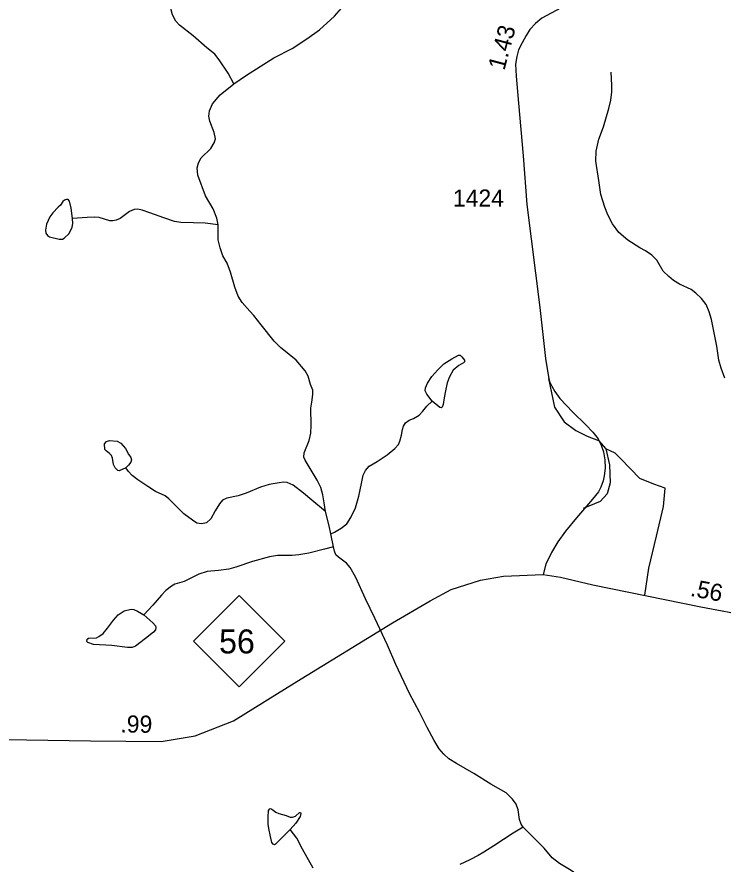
# Model space of a CAD drawing. Extents: x 2126262 to 2293712, y 749403 to 919119.
# Drawn here: x 2229493 to 2234635, y 846622 to 852796 of the extents above; entities that cross this region are included whole.
import ezdxf

# ---------------------------------------------------------------- set-up
doc = ezdxf.new("R2010")
doc.units = 0
for name, color, linetype in [('Exist Hydrographic Creek Single Shore', 7, 'Continuous'), ('Exist Hydrographic Misc Water Feature', 7, 'Continuous'), ('Exist Hydrographic Pond Under 1500 Sq Ft', 7, 'Continuous'), ('Exist Road Non-System Type 51', 7, 'Continuous'), ('Exist Road Primary NC Attributed', 7, 'Continuous'), ('Exist Road Primary NC Service Mileage Hundredths English Label', 7, 'Continuous'), ('Exist Road Primary NC Shield CELL', 7, 'Continuous'), ('Exist Road Primary NC Shield Number Label', 7, 'Continuous'), ('Exist Road Secondary Historical Relocated', 7, 'Continuous'), ('Exist Road Secondary Mileage Hundredths English Label', 7, 'Continuous'), ('Exist Road Secondary Type 51 Attributed', 7, 'Continuous'), ('Exist Road Secondary Type 51 Number Label', 7, 'Continuous')]:
    doc.layers.add(name, color=color, linetype=linetype)

msp = doc.modelspace()

# ---------------------------------------------------------------- linework, layer by layer
at = {"layer": 'Exist Hydrographic Creek Single Shore'}
msp.add_line((2231798.3, 848933.4), (2231779.2, 849029.1), dxfattribs=at)
for points in [[(2231071.5, 852306.9), (2231163.7, 852371.8), (2231364.8, 852497), (2231497.8, 852565.1), (2231603.9, 852635.6), (2231695.7, 852702.2), (2231805, 852802), (2231907.9, 852919.2), (2231982.3, 852993.7), (2232066.9, 853050.7), (2232155.6, 853091.9), (2232261.6, 853118.9), (2232399.4, 853131.1), (2232562.5, 853154.8), (2232633.8, 853169.1), (2232705, 853188.1), (2232779.4, 853208.7), (2232831.7, 853221.4)], [(2230958, 851281.6), (2230948, 851328.7), (2230922.7, 851396.8), (2230865.7, 851491.9), (2230810.2, 851642.4), (2230805.5, 851694.7), (2230815, 851732.7), (2230834, 851767.6), (2230905.3, 851837.3), (2230930.6, 851876.9), (2230938.5, 851907), (2230930.6, 851953.6), (2230898.9, 852035.9), (2230891, 852072.4), (2230895.8, 852110.4), (2230917.9, 852162.7), (2230973.3, 852227.7), (2231071.5, 852306.9)], [(2231740.7, 849190.6), (2231729.6, 849253.5), (2231721.7, 849313.7), (2231707.4, 849366), (2231680.5, 849419.8), (2231591.8, 849565.6), (2231582.3, 849587.8), (2231585.5, 849617.9), (2231620.3, 849708.2), (2231633, 849762.7), (2231636.2, 849819.7), (2231633, 849944.9), (2231640.9, 849987.7), (2231648.8, 850043.1), (2231647.3, 850074.8), (2231631.4, 850116), (2231614, 850177.8), (2231591.8, 850215.8), (2231526.9, 850295.1), (2231474.7, 850336.2), (2231413.4, 850387.4), (2231367.5, 850431.8), (2231270.9, 850552.2), (2231218.6, 850620.3), (2231188.5, 850652), (2231133.1, 850713.8), (2231104.6, 850761.3), (2231079.3, 850826.3), (2231049.2, 850935.6), (2231023.9, 851000.6), (2230992.2, 851054.4), (2230972.2, 851113.7), (2230959.6, 851172.3), (2230959.6, 851215.1), (2230958, 851281.6)], [(2231779.2, 849029.1), (2231767.6, 849086), (2231740.7, 849190.6)], [(2233179.4, 846889.6), (2233165, 846913.1), (2233152.3, 846946.3), (2233144.4, 847017.6), (2233128.6, 847057.2), (2233101.7, 847095.3), (2233055.7, 847141.2), (2232943.3, 847204.6), (2232819.8, 847282.2), (2232695.4, 847355.9), (2232638.3, 847389.2), (2232601.9, 847422.4), (2232568.7, 847462.1), (2232530.7, 847522.3), (2232481.6, 847617.3), (2232424.6, 847729.8), (2232351.7, 847864.5), (2232252, 848075.7), (2232191.8, 848216.7), (2232100, 848413.1), (2232031.9, 848554.2), (2231961.4, 848710.1), (2231920.2, 848782.9), (2231893.3, 848814.6), (2231834.7, 848857.4), (2231815.7, 848874.8), (2231804.7, 848901.8), (2231798.3, 848933.4)], [(2234069.6, 845847.3), (2234015.8, 845872.6), (2233962, 845893.2), (2233927.1, 845902.7), (2233895.5, 845905.9), (2233838.4, 845896.4), (2233798.9, 845894.8), (2233743.4, 845913.8), (2233675.4, 845966.1), (2233620.7, 846010), (2233598.6, 846046.4), (2233584.3, 846100.3), (2233563.7, 846223.9), (2233554.2, 846349), (2233557.4, 846391.8), (2233582.7, 846479), (2233578, 846509.1), (2233562.1, 846550.3), (2233528.9, 846575), (2233445, 846625.7), (2233391.1, 846668.4), (2233332.5, 846736.6), (2233179.4, 846889.6)]]:
    msp.add_lwpolyline(points, dxfattribs=at)
at = {"layer": 'Exist Hydrographic Misc Water Feature'}
for points in [[(2231071.5, 852306.9), (2231031.9, 852386.9), (2230967, 852483.5), (2230933.8, 852523.1), (2230876.8, 852570.7), (2230777, 852657.8), (2230677.2, 852735.4), (2230650.3, 852765.5), (2230626.6, 852811.5), (2230610.7, 852866.9), (2230609.1, 852916.1), (2230606.6, 853029.2), (2230586, 853148), (2230559.1, 853195.5), (2230505.3, 853284.3), (2230405.5, 853433.2), (2230332.7, 853540.9), (2230286.8, 853629), (2230274.1, 853671.8), (2230270.9, 853733.6), (2230270.9, 853871.4)], [(2234649.1, 850162), (2234620.6, 850234.9), (2234604.7, 850293.5), (2234589.5, 850397.1), (2234551.5, 850590.4), (2234534.1, 850645.9), (2234511.9, 850699.7), (2234478.7, 850744.1), (2234437.5, 850782.1), (2234402.7, 850809), (2234318.8, 850848.7), (2234274.4, 850874), (2234239.6, 850904.1), (2234200, 850942.1), (2234154.1, 851022.1), (2234116.1, 851060.2), (2234070.1, 851091.9), (2234029, 851112.5), (2233941.9, 851167.9), (2233877.6, 851225), (2233830.1, 851286.7), (2233795.3, 851353.3), (2233774.7, 851410.3), (2233744.6, 851501.1), (2233730.3, 851604.1), (2233709.8, 851743.5), (2233711.3, 851818), (2233731.9, 851905.1), (2233763.6, 851995.4), (2233804.8, 852129.3), (2233819, 852187.9), (2233825.3, 852249.7), (2233825.3, 852297.3), (2233820.6, 852392.3)], [(2230958, 851281.6), (2230864.6, 851292.9), (2230779.1, 851296.1), (2230685.6, 851297.6), (2230641.3, 851304), (2230563.7, 851330.9), (2230460.8, 851368.9), (2230405.4, 851387.9), (2230373.7, 851394.3), (2230346.8, 851391.1), (2230311.9, 851376.9), (2230245.4, 851327.7), (2230215.3, 851313.5), (2230191.6, 851310.3), (2230169.4, 851310.3), (2230091, 851334.1), (2230054.6, 851335.7), (2230005.5, 851334.1), (2229897.9, 851326.2)], [(2231779.2, 849029.1), (2231806.1, 849040.2), (2231853.6, 849070.3), (2231894.8, 849102), (2231924.8, 849148), (2231958.1, 849217.7), (2231981.8, 849303.2), (2232002.4, 849395.9), (2232015.1, 849456.1), (2232032.5, 849489.4), (2232059.4, 849521.1), (2232116.4, 849555.9), (2232189.3, 849605.1), (2232246.3, 849651), (2232271.1, 849679.1), (2232280.6, 849704.4), (2232293.3, 849747.2), (2232301.2, 849790), (2232307.6, 849813.7), (2232323.4, 849837.5), (2232348.7, 849856.5), (2232382, 849869.2), (2232421.6, 849892.9), (2232450.1, 849921.5), (2232478.6, 849957.9), (2232518.2, 849994.3)], [(2231740.7, 849190.6), (2231640.9, 849274.6), (2231579.2, 849323.7), (2231504.8, 849382.3), (2231462, 849402.9), (2231435.1, 849404.5), (2231401.8, 849401.3), (2231329, 849388.6), (2231267.2, 849368), (2231162.1, 849323.7), (2231103.5, 849306.3), (2231021.2, 849288.8), (2230991.1, 849274.6), (2230967.3, 849246), (2230935.7, 849195.3), (2230904, 849138.3), (2230873.9, 849108.2), (2230837.5, 849100.3), (2230802.6, 849106.6), (2230771, 849128.8), (2230707.6, 849174.7), (2230631.6, 849252.4), (2230598.4, 849284.1), (2230571.5, 849304.7), (2230501.8, 849336.4), (2230445.3, 849372.3), (2230372.4, 849421.4), (2230331.3, 849454.7), (2230305.9, 849483.2), (2230285.3, 849510.2)], [(2231798.3, 848933.4), (2231733.4, 848916), (2231619.4, 848887.5), (2231545, 848874.8), (2231497.5, 848871.7), (2231391.4, 848870.1), (2231332.8, 848860.6), (2231209.3, 848827.3), (2231086.7, 848784.5), (2231036, 848770.3), (2230961.6, 848760.8), (2230879.3, 848752.8), (2230817.5, 848733.8), (2230770, 848710.1), (2230709.9, 848680), (2230643.4, 848660.9), (2230619.6, 848646.7), (2230576.8, 848616.6), (2230545.2, 848581.7), (2230483.4, 848508.8), (2230416.9, 848437.5)], [(2231649.5, 846592.4), (2231573.5, 846730.2), (2231530.7, 846811), (2231483.2, 846874.4)], [(2233179.4, 846889.6), (2233106.6, 846846.8), (2232967.2, 846755), (2232894.4, 846709), (2232851.6, 846683.7), (2232791.5, 846652), (2232717.7, 846617.7)]]:
    msp.add_lwpolyline(points, dxfattribs=at)
for points in [[(2229897.9, 851326.2), (2229888.4, 851402.2), (2229875.7, 851452.9), (2229866.2, 851464), (2229855.1, 851465.6), (2229839.3, 851460.8), (2229828.2, 851451.3), (2229810.8, 851424.4), (2229793.4, 851408.5), (2229755.3, 851367.3), (2229733.2, 851338.8), (2229709.4, 851286.5), (2229701.5, 851242.2), (2229703.1, 851220), (2229715.8, 851202.6), (2229730, 851193.1), (2229799.7, 851177.2), (2229825, 851177.2), (2229837.7, 851183.6), (2229872.5, 851218.4), (2229896.3, 851264.4), (2229899.4, 851289.7)], [(2232518.2, 849994.3), (2232477, 850046.1), (2232465.9, 850069.9), (2232467.5, 850092.1), (2232483.3, 850125.4), (2232515, 850174.5), (2232557.8, 850223.6), (2232602.1, 850266.4), (2232659.1, 850304.4), (2232708.2, 850329.8), (2232720.8, 850329.8), (2232733.5, 850318.7), (2232752.5, 850293.3), (2232752.5, 850282.2), (2232746.2, 850274.3), (2232711.3, 850255.3), (2232670.2, 850220.4), (2232643.3, 850172.9), (2232627.4, 850130.1), (2232613.2, 850071.5), (2232603.7, 850020.8), (2232597.3, 849971.7), (2232589.4, 849952.7), (2232583.1, 849946.3), (2232573.6, 849949.5)], [(2230285.3, 849510.2), (2230237.8, 849488), (2230228.3, 849491.1), (2230209.3, 849508.6), (2230196.7, 849533.9), (2230188.7, 849579.9), (2230180.8, 849600.5), (2230168.2, 849613.1), (2230142.8, 849632.2), (2230133.3, 849643.2), (2230131.7, 849684.4), (2230144.4, 849700.3), (2230166.6, 849708.2), (2230223.6, 849703.5), (2230250.5, 849689.2), (2230283.7, 849651.2), (2230305.9, 849610), (2230323.3, 849584.6), (2230326.5, 849568.8), (2230323.3, 849549.8), (2230305.9, 849529.2)], [(2231483.2, 846874.4), (2231434.1, 846826.2), (2231377.1, 846766), (2231367.6, 846761.3), (2231358.1, 846766), (2231348.6, 846778.7), (2231340.7, 846823.1), (2231326.5, 846881.7), (2231323.3, 846913.4), (2231323.3, 846962.5), (2231324.9, 847011.6), (2231334.4, 847024.3), (2231340.7, 847025.9), (2231348.6, 847021.1), (2231378.7, 846998.9), (2231400.9, 846991), (2231453.1, 846975.2), (2231483.2, 846964.1), (2231500.6, 846964.1), (2231522.8, 846972), (2231549.7, 846997.4), (2231557.6, 846997.4), (2231560.8, 846989.4), (2231556.1, 846967.3), (2231524.4, 846919.7)]]:
    msp.add_lwpolyline(points, close=True, dxfattribs=at)
at = {"layer": 'Exist Hydrographic Pond Under 1500 Sq Ft'}
msp.add_lwpolyline([(2230416.9, 848437.5), (2230482.3, 848379.6), (2230501.3, 848359), (2230504.5, 848344.7), (2230502.9, 848328.9), (2230488.6, 848313), (2230428.5, 848265.5), (2230355.6, 848210), (2230331.9, 848200.5), (2230298.6, 848200.5), (2230183, 848214.8), (2230050, 848222.7), (2230008.9, 848235.4), (2230002.5, 848244.9), (2230005.7, 848260.7), (2230015.2, 848267.1), (2230072.2, 848270.2), (2230089.6, 848279.7), (2230121.3, 848301.9), (2230153, 848339.9), (2230195.7, 848400.2), (2230230.5, 848438.2), (2230274.9, 848466.7), (2230324, 848479.4), (2230344.6, 848476.2), (2230369.9, 848465.1)], close=True, dxfattribs=at)
at = {"layer": 'Exist Road Non-System Type 51'}
msp.add_lwpolyline([(2234065.7, 848581), (2234095, 848777.3), (2234150.8, 849011.9), (2234201, 849226.9), (2234214.7, 849362.3), (2234131, 849390.3), (2234030.6, 849432.1), (2233960.8, 849502), (2233888.3, 849577.4), (2233849.9, 849617.1), (2233781.6, 849647)], dxfattribs=at)
at = {"layer": 'Exist Road Primary NC Attributed'}
for points in [[(2228420.4, 847607.2), (2228616.2, 847570.9), (2228819.9, 847543), (2229249.6, 847531.8), (2230029.2, 847520.7), (2230542.6, 847515.1), (2230790.9, 847557), (2231071.4, 847665), (2231531.7, 847952.7), (2232227.9, 848378.9), (2232501.3, 848540.8), (2232654.7, 848621.8), (2232869.6, 848691.6), (2233037, 848719.6), (2233324.8, 848733.2)], [(2233324.8, 848733.2), (2233452.6, 848711.5), (2233686.9, 848657.1), (2234474.4, 848497.2), (2234835.7, 848428.8), (2234955.7, 848414.8), (2235125.9, 848423.2), (2235438.4, 848459.5), (2236000.2, 848558.4), (2236247.1, 848601.1)]]:
    msp.add_lwpolyline(points, dxfattribs=at)
at = {"layer": 'Exist Road Primary NC Shield CELL'}
msp.add_lwpolyline([(2230777.9, 848246.4), (2231110.9, 848579.4), (2231443.9, 848246.4), (2231110.9, 847913.4)], close=True, dxfattribs=at)
at = {"layer": 'Exist Road Secondary Historical Relocated'}
msp.add_lwpolyline([(2233365.4, 850160.6), (2233407.1, 849950.7), (2233478.9, 849845.3), (2233562.6, 849781), (2233646.3, 849740.5), (2233727.2, 849709.8), (2233781.6, 849647), (2233809.4, 849531.9), (2233813.6, 849399.3), (2233792.7, 849321.1), (2233739.7, 849263.9), (2233616.7, 849212.3)], dxfattribs=at)
at = {"layer": 'Exist Road Secondary Type 51 Attributed'}
msp.add_lwpolyline([(2233525.6, 852898.7), (2233316.4, 852787), (2233269.2, 852747.6), (2233227.9, 852703.1), (2233202.4, 852660.2), (2233172.3, 852607.8), (2233146.8, 852555.4), (2233134.1, 852507.7), (2233125, 852450.9), (2233129.4, 852363.2), (2233145.2, 852167.8), (2233180.7, 851784.3), (2233207.1, 851429), (2233300.1, 850676.8), (2233341.4, 850307.5), (2233363.1, 850172), (2233372.4, 850137.5), (2233387.5, 850104.9), (2233410.5, 850066.8), (2233447.1, 850016), (2233541.6, 849915.1), (2233636.9, 849823), (2233687, 849768.9), (2233725.1, 849719.7), (2233747.3, 849673.6), (2233764.8, 849626), (2233773.5, 849567.2), (2233777.5, 849506), (2233769.6, 849450.4), (2233761.6, 849413.9), (2233744.2, 849368.6), (2233729.1, 849335.2), (2233685.4, 849281.2), (2233568.6, 849146.2), (2233488.4, 849047.7), (2233431.2, 848969.9), (2233385.1, 848893.6), (2233343.8, 848808.6), (2233324.8, 848733.2)], dxfattribs=at)

# ---------------------------------------------------------------- texts
at = {"layer": 'Exist Road Primary NC Service Mileage Hundredths English Label'}
for s, rotation, p in [('.56', 349.27796, (2234391.2, 848576.6)), ('.99', 359.37671, (2230246, 847580.9))]:
    msp.add_text(s, height=125, rotation=rotation, dxfattribs=at).set_placement(p)
at = {"layer": 'Exist Road Primary NC Shield Number Label'}
msp.add_text('56', height=175, dxfattribs=at).set_placement((2230965, 848156.7))
at = {"layer": 'Exist Road Secondary Mileage Hundredths English Label'}
msp.add_text('1.43', height=125, rotation=75.06858, dxfattribs=at).set_placement((2233042.5, 852400.9))
at = {"layer": 'Exist Road Secondary Type 51 Number Label'}
msp.add_text('1424', height=125, dxfattribs=at).set_placement((2232668, 851412.9))

doc.saveas('drawing.dxf')
